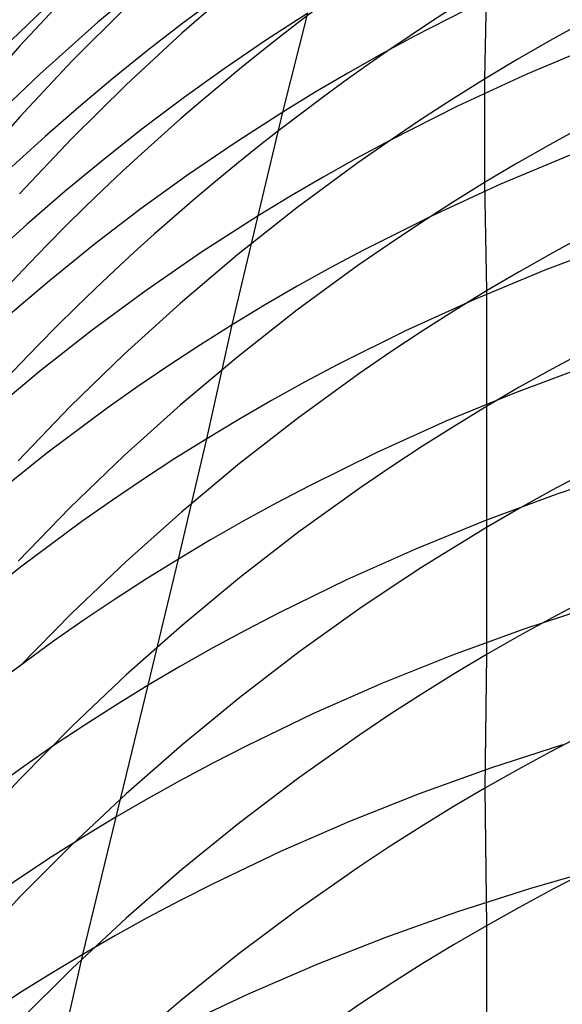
# Model space of a CAD drawing. Extents: x -383 to 1849, y -1185 to -529.
# Tile 825 of 870: x 1820.84 to 1824.24, y -926.42 to -920.24. Entities that reach past the tile are written whole.
import ezdxf

# ---------------------------------------------------------------- set-up
doc = ezdxf.new("R2010")
doc.units = 0
doc.layers.add('PREDEFINITO', color=7, linetype='CONTINUOUS')

msp = doc.modelspace()

# ---------------------------------------------------------------- linework, layer by layer
at = {"layer": 'PREDEFINITO'}
for p, q in [((1821.7074, -919.9464, 548.9754), (1821.3314, -920.2586, 549.0701)), ((1822.2192, -920.0135, 601.0311), (1821.858, -920.3267, 600.9302)), ((1823.767, -919.9971, 605.2271), (1823.7553, -920.6151, 607.1243)), ((1821.1697, -920.0549, 596.9346), (1820.842, -920.4061, 596.8376)), ((1821.0416, -920.1286, 551.0256), (1820.7403, -920.4185, 551.1037)), ((1822.0889, -920.0975, 546.993), (1821.8641, -920.2642, 547.0493)), ((1823.743, -920.1289, 542.8263), (1823.3164, -920.3458, 542.9203)), ((1821.5079, -920.1647, 598.9321), (1821.1687, -920.5031, 598.8312)), ((1822.6467, -920.2022, 544.967), (1822.3822, -920.3735, 545.0317)), ((1822.4901, -920.8221, 543.1197), (1822.6467, -920.2022, 544.967)), ((1821.3314, -920.2586, 549.0701), (1820.9666, -920.5837, 549.1674)), ((1821.8641, -920.2642, 547.0493), (1821.6428, -920.4354, 547.1067)), ((1824.3762, -920.2575, 607.2668), (1824.1669, -920.3732, 607.2205)), ((1821.858, -920.3267, 600.9302), (1821.5077, -920.6516, 600.8259)), ((1822.3822, -920.3735, 545.0317), (1822.122, -920.5508, 545.0978)), ((1823.3164, -920.3458, 542.9203), (1823.1064, -920.4596, 542.9688)), ((1824.1669, -920.3732, 607.2205), (1823.9599, -920.4924, 607.173)), ((1824.4626, -920.3965, 540.7808), (1824.0207, -920.5834, 540.8728)), ((1820.842, -920.4061, 596.8376), (1820.5259, -920.7678, 596.7381)), ((1821.6428, -920.4354, 547.1067), (1821.4252, -920.611, 547.165)), ((1823.1064, -920.4596, 542.9688), (1822.8987, -920.5769, 543.0181)), ((1821.1687, -920.5031, 598.8312), (1820.8409, -920.8523, 598.7274)), ((1823.9599, -920.4924, 607.173), (1823.7553, -920.6151, 607.1243)), ((1820.9666, -920.5837, 549.1674), (1820.6133, -920.9211, 549.2672)), ((1822.122, -920.5508, 545.0978), (1821.8661, -920.7341, 545.1654)), ((1822.8987, -920.5769, 543.0181), (1822.6932, -920.6977, 543.0685)), ((1824.0207, -920.5834, 540.8728), (1823.5864, -920.7845, 540.9691)), ((1821.4252, -920.611, 547.165), (1821.2111, -920.791, 547.2243)), ((1823.7553, -920.6151, 607.1243), (1823.5531, -920.7411, 607.0743)), ((1823.7553, -920.6151, 607.1243), (1823.7553, -921.264, 609.0116)), ((1821.5077, -920.6516, 600.8259), (1821.1685, -920.9879, 600.7185)), ((1822.6932, -920.6977, 543.0685), (1822.4901, -920.8221, 543.1197)), ((1821.8661, -920.7341, 545.1654), (1821.6148, -920.9232, 545.2343)), ((1823.5531, -920.7411, 607.0743), (1823.3533, -920.8706, 607.0232)), ((1821.2111, -920.791, 547.2243), (1821.0008, -920.9752, 547.2845)), ((1822.1733, -922.1554, 539.4589), (1822.4901, -920.8221, 543.1197)), ((1822.4901, -920.8221, 543.1197), (1822.1859, -921.018, 543.1994)), ((1823.5864, -920.7845, 540.9691), (1823.1604, -920.9998, 541.0694)), ((1820.8409, -920.8523, 598.7274), (1820.5247, -921.212, 598.6209)), ((1823.3533, -920.8706, 607.0232), (1823.156, -921.0035, 606.9709)), ((1821.6148, -920.9232, 545.2343), (1821.3679, -921.118, 545.3047)), ((1824.3761, -920.9093, 609.1611), (1824.1669, -921.0241, 609.1126)), ((1821.0008, -920.9752, 547.2845), (1820.7942, -921.1635, 547.3456)), ((1821.1685, -920.9879, 600.7185), (1820.8407, -921.335, 600.6079)), ((1823.1604, -920.9998, 541.0694), (1822.9506, -921.1127, 541.1211)), ((1823.156, -921.0035, 606.9709), (1822.9612, -921.1396, 606.9174)), ((1822.1859, -921.018, 543.1994), (1821.8875, -921.2218, 543.2813)), ((1824.1669, -921.0241, 609.1126), (1823.9599, -921.1423, 609.0628)), ((1821.3679, -921.118, 545.3047), (1821.1257, -921.3182, 545.3763)), ((1822.9612, -921.1396, 606.9174), (1822.5792, -921.4214, 606.807)), ((1822.9506, -921.1127, 541.1211), (1822.7431, -921.2291, 541.1738)), ((1824.2966, -921.0892, 538.927), (1823.8556, -921.2744, 539.0247)), ((1823.9599, -921.1423, 609.0628), (1823.7553, -921.264, 609.0116)), ((1821.8875, -921.2218, 543.2813), (1821.595, -921.4334, 543.3651)), ((1822.7431, -921.2291, 541.1738), (1822.5379, -921.349, 541.2274)), ((1823.7553, -921.264, 609.0116), (1823.553, -921.389, 608.9592)), ((1823.7553, -921.264, 609.0116), (1823.7668, -921.9432, 610.888)), ((1821.1257, -921.3182, 545.3763), (1820.8881, -921.5238, 545.4492)), ((1823.8556, -921.2744, 539.0247), (1823.4222, -921.4737, 539.1268)), ((1822.5379, -921.349, 541.2274), (1822.3352, -921.4725, 541.2821)), ((1821.595, -921.4334, 543.3651), (1821.3085, -921.6526, 543.4509)), ((1822.5792, -921.4214, 606.807), (1822.2077, -921.7156, 606.6923)), ((1823.553, -921.389, 608.9592), (1823.3533, -921.5175, 608.9055)), ((1822.3352, -921.4725, 541.2821), (1821.9805, -921.7008, 541.3818)), ((1823.4222, -921.4737, 539.1268), (1822.997, -921.687, 539.2333)), ((1820.8881, -921.5238, 545.4492), (1820.6553, -921.7347, 545.5234)), ((1823.3533, -921.5175, 608.9055), (1823.156, -921.6492, 608.8506)), ((1824.3876, -921.5916, 611.0446), (1824.1784, -921.7054, 610.9938)), ((1821.3085, -921.6526, 543.4509), (1821.028, -921.8791, 543.5385)), ((1822.997, -921.687, 539.2333), (1822.7876, -921.7988, 539.2881)), ((1823.156, -921.6492, 608.8506), (1822.9612, -921.7842, 608.7944)), ((1824.5807, -921.6437, 536.9851), (1824.1332, -921.8131, 537.0838)), ((1821.9805, -921.7008, 541.3818), (1821.6338, -921.9398, 541.4845)), ((1822.2077, -921.7156, 606.6923), (1821.8468, -922.0219, 606.5733)), ((1824.1784, -921.7054, 610.9938), (1823.9714, -921.8226, 610.9416)), ((1822.9612, -921.7842, 608.7944), (1822.5792, -922.0637, 608.6785)), ((1822.7876, -921.7988, 539.2881), (1822.5805, -921.9142, 539.344)), ((1824.1332, -921.8131, 537.0838), (1823.6929, -921.9965, 537.1872)), ((1821.028, -921.8791, 543.5385), (1820.7538, -922.1127, 543.628)), ((1823.9714, -921.8226, 610.9416), (1823.7668, -921.9432, 610.888)), ((1821.6338, -921.9398, 541.4845), (1821.2952, -922.1893, 541.5901)), ((1822.5805, -921.9142, 539.344), (1822.3757, -922.0331, 539.4009)), ((1823.7668, -921.9432, 610.888), (1823.5645, -922.0672, 610.8331)), ((1823.7668, -921.9432, 610.888), (1823.7681, -922.667, 612.7483)), ((1823.6929, -921.9965, 537.1872), (1823.2602, -922.1938, 537.2953)), ((1821.8468, -922.0219, 606.5733), (1821.4968, -922.3396, 606.4503)), ((1822.3757, -922.0331, 539.4009), (1822.1733, -922.1554, 539.4589)), ((1822.5792, -922.0637, 608.6785), (1822.2076, -922.3556, 608.558)), ((1823.5645, -922.0672, 610.8331), (1823.3647, -922.1946, 610.7769)), ((1821.2952, -922.1893, 541.5901), (1820.9649, -922.449, 541.6985)), ((1822.1733, -922.1554, 539.4589), (1821.9733, -922.2812, 539.5179)), ((1822.0134, -922.8696, 537.6466), (1822.1733, -922.1554, 539.4589)), ((1823.2602, -922.1938, 537.2953), (1822.8357, -922.4051, 537.4079)), ((1823.3647, -922.1946, 610.7769), (1823.1674, -922.3252, 610.7194)), ((1821.9733, -922.2812, 539.5179), (1821.7759, -922.4105, 539.578)), ((1821.4968, -922.3396, 606.4503), (1821.1579, -922.6684, 606.3235)), ((1822.2076, -922.3556, 608.558), (1821.8467, -922.6594, 608.433)), ((1823.1674, -922.3252, 610.7194), (1822.9725, -922.4591, 610.6605)), ((1824.3893, -922.3184, 612.9118), (1824.18, -922.4312, 612.8588)), ((1821.7759, -922.4105, 539.578), (1821.5809, -922.5431, 539.639)), ((1822.8357, -922.4051, 537.4079), (1822.6267, -922.516, 537.4659)), ((1824.3995, -922.412, 535.1565), (1823.9526, -922.5793, 535.2606)), ((1824.18, -922.4312, 612.8588), (1823.9729, -922.5474, 612.8043)), ((1820.9649, -922.449, 541.6985), (1820.6431, -922.7185, 541.8095)), ((1822.9725, -922.4591, 610.6605), (1822.5905, -922.7364, 610.5391)), ((1821.5809, -922.5431, 539.639), (1821.3885, -922.679, 539.7011)), ((1822.6267, -922.516, 537.4659), (1822.4199, -922.6304, 537.525)), ((1823.9729, -922.5474, 612.8043), (1823.7681, -922.667, 612.7483)), ((1823.9526, -922.5793, 535.2606), (1823.5127, -922.7605, 535.3695)), ((1821.1579, -922.6684, 606.3235), (1820.8304, -923.0078, 606.1929)), ((1821.3885, -922.679, 539.7011), (1821.0115, -922.9605, 539.8279)), ((1821.8467, -922.6594, 608.433), (1821.4967, -922.9746, 608.3038)), ((1822.4199, -922.6304, 537.525), (1822.2155, -922.7482, 537.5852)), ((1823.7681, -922.667, 612.7483), (1823.5658, -922.79, 612.691)), ((1823.7681, -922.667, 612.7483), (1823.7678, -923.4268, 614.5942)), ((1822.5905, -922.7364, 610.5391), (1822.2187, -923.0259, 610.4127)), ((1822.2155, -922.7482, 537.5852), (1822.0134, -922.8696, 537.6466)), ((1823.5127, -922.7605, 535.3695), (1823.0806, -922.9556, 535.4834)), ((1823.5658, -922.79, 612.691), (1823.3659, -922.9163, 612.6322)), ((1822.0134, -922.8696, 537.6466), (1821.8138, -922.9943, 537.7091)), ((1821.8355, -923.6242, 535.8535), (1822.0134, -922.8696, 537.6466)), ((1823.3659, -922.9163, 612.6322), (1823.1685, -923.0459, 612.5721)), ((1821.0115, -922.9605, 539.8279), (1820.645, -923.2546, 539.9584)), ((1821.4967, -922.9746, 608.3038), (1821.1578, -923.3007, 608.1705)), ((1823.0806, -922.9556, 535.4834), (1822.6566, -923.1646, 535.602)), ((1821.8138, -922.9943, 537.7091), (1821.6167, -923.1226, 537.7726)), ((1822.2187, -923.0259, 610.4127), (1821.8576, -923.3273, 610.2817)), ((1823.1685, -923.0459, 612.5721), (1822.9736, -923.1787, 612.5105)), ((1824.3886, -923.0811, 614.7647), (1824.1794, -923.193, 614.7094)), ((1824.661, -923.0658, 533.2396), (1824.2079, -923.2171, 533.3437)), ((1821.6167, -923.1226, 537.7726), (1821.422, -923.2541, 537.8372)), ((1822.6566, -923.1646, 535.602), (1822.4479, -923.2743, 535.6631)), ((1822.9736, -923.1787, 612.5105), (1822.5914, -923.4538, 612.3835)), ((1824.2079, -923.2171, 533.3437), (1823.7614, -923.3823, 533.4531)), ((1824.1794, -923.193, 614.7094), (1823.9724, -923.3082, 614.6525)), ((1821.1578, -923.3007, 608.1705), (1820.8303, -923.6374, 608.0333)), ((1821.422, -923.2541, 537.8372), (1821.2299, -923.389, 537.9028)), ((1822.4479, -923.2743, 535.6631), (1822.2414, -923.3875, 535.7254)), ((1821.8576, -923.3273, 610.2817), (1821.5074, -923.64, 610.1462)), ((1823.9724, -923.3082, 614.6525), (1823.7678, -923.4268, 614.5942)), ((1821.2299, -923.389, 537.9028), (1820.8535, -923.6684, 538.0371)), ((1822.2414, -923.3875, 535.7254), (1822.0372, -923.5041, 535.7889)), ((1823.7614, -923.3823, 533.4531), (1823.322, -923.5613, 533.5676)), ((1822.5914, -923.4538, 612.3835), (1822.2195, -923.7411, 612.2514)), ((1823.7678, -923.4268, 614.5942), (1823.5656, -923.5487, 614.5343)), ((1823.7678, -923.4268, 614.5942), (1823.7666, -924.2236, 616.4238)), ((1822.0372, -923.5041, 535.7889), (1821.8355, -923.6242, 535.8535)), ((1823.5656, -923.5487, 614.5343), (1823.3659, -923.6739, 614.473)), ((1823.322, -923.5613, 533.5676), (1822.8904, -923.7541, 533.6872)), ((1820.8535, -923.6684, 538.0371), (1820.4876, -923.9603, 538.1752)), ((1821.5074, -923.64, 610.1462), (1821.1682, -923.9637, 610.0063)), ((1821.8355, -923.6242, 535.8535), (1821.6361, -923.7478, 535.9193)), ((1821.6469, -924.4151, 534.076), (1821.8355, -923.6242, 535.8535)), ((1823.3659, -923.6739, 614.473), (1823.1686, -923.8024, 614.4103)), ((1821.6361, -923.7478, 535.9193), (1821.4393, -923.8747, 535.9862)), ((1822.2195, -923.7411, 612.2514), (1821.8584, -924.0402, 612.1143)), ((1822.8904, -923.7541, 533.6872), (1822.4669, -923.9607, 533.8118)), ((1823.1686, -923.8024, 614.4103), (1822.9738, -923.9341, 614.3461)), ((1821.4393, -923.8747, 535.9862), (1821.245, -924.005, 536.0542)), ((1824.4541, -923.9142, 531.4437), (1824.0008, -924.0634, 531.5529)), ((1824.3873, -923.8813, 616.6011), (1824.1781, -923.9921, 616.5436)), ((1821.1682, -923.9637, 610.0063), (1820.8404, -924.2978, 609.8624)), ((1822.4669, -923.9607, 533.8118), (1822.2584, -924.0691, 533.876)), ((1822.9738, -923.9341, 614.3461), (1822.5918, -924.2068, 614.2135)), ((1821.245, -924.005, 536.0542), (1821.0532, -924.1385, 536.1234)), ((1821.8584, -924.0402, 612.1143), (1821.5081, -924.3506, 611.9724)), ((1824.1781, -923.9921, 616.5436), (1823.9712, -924.1062, 616.4845)), ((1822.2584, -924.0691, 533.876), (1822.0522, -924.181, 533.9414)), ((1824.0008, -924.0634, 531.5529), (1823.5542, -924.2263, 531.6675)), ((1821.0532, -924.1385, 536.1234), (1820.6774, -924.4153, 536.2648)), ((1823.9712, -924.1062, 616.4845), (1823.7666, -924.2236, 616.4238)), ((1822.0522, -924.181, 533.9414), (1821.8483, -924.2964, 534.0081)), ((1822.5918, -924.2068, 614.2135), (1822.2202, -924.4916, 614.0756)), ((1823.5542, -924.2263, 531.6675), (1823.1149, -924.4028, 531.7875)), ((1823.7666, -924.2236, 616.4238), (1823.5645, -924.3443, 616.3615)), ((1823.7666, -924.2236, 616.4238), (1823.7564, -925.0615, 618.2348)), ((1821.5081, -924.3506, 611.9724), (1821.1689, -924.6719, 611.8261)), ((1821.8483, -924.2964, 534.0081), (1821.6469, -924.4151, 534.076)), ((1823.5645, -924.3443, 616.3615), (1823.3647, -924.4683, 616.2978)), ((1823.1149, -924.4028, 531.7875), (1822.6832, -924.593, 531.9128)), ((1821.2367, -926.1031, 530.5772), (1821.6469, -924.4151, 534.076)), ((1821.6469, -924.4151, 534.076), (1821.4478, -924.5373, 534.1451)), ((1823.3647, -924.4683, 616.2978), (1823.1675, -924.5955, 616.2325)), ((1822.2202, -924.4916, 614.0756), (1821.8592, -924.7881, 613.9325)), ((1821.4478, -924.5373, 534.1451), (1821.2513, -924.6629, 534.2154)), ((1822.6832, -924.593, 531.9128), (1822.2599, -924.7969, 532.0434)), ((1823.1675, -924.5955, 616.2325), (1822.9727, -924.7258, 616.1657)), ((1821.1689, -924.6719, 611.8261), (1820.8411, -925.0035, 611.6754)), ((1821.2513, -924.6629, 534.2154), (1821.0573, -924.7918, 534.2869)), ((1822.9727, -924.7258, 616.1657), (1822.5907, -924.9958, 616.0278)), ((1824.3772, -924.7232, 618.4186), (1824.168, -924.8327, 618.359)), ((1821.0573, -924.7918, 534.2869), (1820.8658, -924.9239, 534.3595)), ((1821.8592, -924.7881, 613.9325), (1821.509, -925.0957, 613.7845)), ((1822.2599, -924.7969, 532.0434), (1822.0515, -924.9039, 532.1106)), ((1824.2438, -924.788, 529.6613), (1823.7915, -924.9352, 529.7755)), ((1824.168, -924.8327, 618.359), (1823.961, -924.9454, 618.2977)), ((1822.0515, -924.9039, 532.1106), (1821.8454, -925.0143, 532.1791)), ((1820.8658, -924.9239, 534.3595), (1820.4907, -925.1978, 534.508)), ((1823.7915, -924.9352, 529.7755), (1823.3458, -925.096, 529.8953)), ((1823.961, -924.9454, 618.2977), (1823.7564, -925.0615, 618.2348)), ((1820.8411, -925.0035, 611.6754), (1820.5249, -925.3452, 611.5206)), ((1821.8454, -925.0143, 532.1791), (1821.6417, -925.1282, 532.2489)), ((1822.5907, -924.9958, 616.0278), (1822.2192, -925.2778, 615.8843)), ((1823.7564, -925.0615, 618.2348), (1823.5542, -925.1808, 618.1703)), ((1823.7564, -925.0615, 618.2348), (1823.7671, -925.9233, 620.0333)), ((1821.509, -925.0957, 613.7845), (1821.17, -925.4142, 613.6317)), ((1821.6417, -925.1282, 532.2489), (1821.4404, -925.2454, 532.3199)), ((1823.3458, -925.096, 529.8953), (1822.9074, -925.2704, 530.0208)), ((1823.5542, -925.1808, 618.1703), (1823.3545, -925.3033, 618.1042)), ((1821.4404, -925.2454, 532.3199), (1821.2415, -925.366, 532.3922)), ((1822.9074, -925.2704, 530.0208), (1822.4767, -925.4583, 530.1517)), ((1822.2192, -925.2778, 615.8843), (1821.8582, -925.5714, 615.7355)), ((1823.3545, -925.3033, 618.1042), (1823.1572, -925.4291, 618.0365)), ((1821.2415, -925.366, 532.3922), (1821.0452, -925.49, 532.4658)), ((1821.17, -925.4142, 613.6317), (1820.8423, -925.7429, 613.4744)), ((1822.4767, -925.4583, 530.1517), (1822.0544, -925.6597, 530.2882)), ((1823.1572, -925.4291, 618.0365), (1822.9624, -925.5579, 617.9673)), ((1821.0452, -925.49, 532.4658), (1820.8514, -925.6172, 532.5405)), ((1821.8582, -925.5714, 615.7355), (1821.5081, -925.876, 615.5814)), ((1822.9624, -925.5579, 617.9673), (1822.5805, -925.8247, 617.8243)), ((1824.4946, -925.5601, 527.7795), (1824.0369, -925.6915, 527.8926)), ((1820.8514, -925.6172, 532.5405), (1820.6602, -925.7477, 532.6165)), ((1824.3883, -925.5887, 620.2238), (1824.1789, -925.6969, 620.162)), ((1822.0544, -925.6597, 530.2882), (1821.8465, -925.7655, 530.3584)), ((1824.0369, -925.6915, 527.8926), (1823.5854, -925.8365, 528.0117)), ((1824.1789, -925.6969, 620.162), (1823.9718, -925.8085, 620.0985)), ((1820.8423, -925.7429, 613.4744), (1820.5262, -926.0815, 613.3128)), ((1821.8465, -925.7655, 530.3584), (1821.6409, -925.8747, 530.43)), ((1822.5805, -925.8247, 617.8243), (1822.209, -926.1034, 617.6755)), ((1823.9718, -925.8085, 620.0985), (1823.7671, -925.9233, 620.0333)), ((1821.5081, -925.876, 615.5814), (1821.1691, -926.1913, 615.4224)), ((1821.6409, -925.8747, 530.43), (1821.4376, -925.9872, 530.5029)), ((1823.5854, -925.8365, 528.0117), (1823.1406, -925.995, 528.1367)), ((1823.7671, -925.9233, 620.0333), (1823.5647, -926.0413, 619.9665)), ((1823.7671, -925.9233, 620.0333), (1823.7682, -926.8256, 621.8135)), ((1821.4376, -925.9872, 530.5029), (1821.2367, -926.1031, 530.5772)), ((1823.1406, -925.995, 528.1367), (1822.703, -926.1669, 528.2675)), ((1823.5647, -926.0413, 619.9665), (1823.3648, -926.1626, 619.8979)), ((1821.0355, -926.9894, 528.848), (1821.2367, -926.1031, 530.5772)), ((1821.2367, -926.1031, 530.5772), (1821.0384, -926.2224, 530.6528)), ((1822.209, -926.1034, 617.6755), (1821.8482, -926.3934, 617.5211)), ((1821.1691, -926.1913, 615.4224), (1820.8414, -926.5168, 615.2587)), ((1822.703, -926.1669, 528.2675), (1822.2731, -926.3524, 528.4041)), ((1823.3648, -926.1626, 619.8979), (1823.1674, -926.2871, 619.8277)), ((1821.0384, -926.2224, 530.6528), (1820.8425, -926.3449, 530.7296)), ((1823.1674, -926.2871, 619.8277), (1822.9725, -926.4146, 619.756)), ((1820.8425, -926.3449, 530.7296), (1820.6492, -926.4708, 530.8078)), ((1822.2731, -926.3524, 528.4041), (1821.8515, -926.5513, 528.5465)), ((1821.8482, -926.3934, 617.5211), (1821.4982, -926.6944, 617.3613)), ((1822.9725, -926.4146, 619.756), (1822.5903, -926.6788, 619.6077))]:
    msp.add_line(p, q, dxfattribs=at)
at = {"layer": 'PREDEFINITO', "extrusion": (0.015277, 0.101694, 0.994698)}
msp.add_arc((-1949.4277, 700.9212, 493.7866), 14.997, 132.05505, 314.63656, dxfattribs=at)
at = {"layer": 'PREDEFINITO', "extrusion": (-0.016803, -0.114563, 0.993274)}
msp.add_arc((1947.2664, -580.7659, 654.0303), 14.9417, 95.84327, 275.27872, dxfattribs=at)
at = {"layer": 'PREDEFINITO', "extrusion": (-0.016824, -0.171811, 0.984986)}
msp.add_arc((1913.7712, -633.2236, 707.5749), 14.9608, 82.65115, 280.09999, dxfattribs=at)
at = {"layer": 'PREDEFINITO', "extrusion": (-0.016915, -0.074595, 0.99707)}
msp.add_arc((1991.8187, -454.2157, 615.4053), 14.9382, 107.32431, 274.63425, dxfattribs=at)
at = {"layer": 'PREDEFINITO', "extrusion": (-0.016833, -0.307513, 0.951395)}
msp.add_arc((1880.1711, -604.8759, 826.0284), 14.979, 55.83898, 295.27303, dxfattribs=at)
at = {"layer": 'PREDEFINITO', "extrusion": (-0.016807, -0.326121, 0.945179)}
msp.add_arc((1877.5345, -594.1838, 841.4257), 14.9744, 51.68409, 297.64988, dxfattribs=at)
at = {"layer": 'PREDEFINITO', "extrusion": (0.033705, 0.179692, 0.983145)}
msp.add_arc((-1971.4458, 668.4891, 441.5998), 14.8565, 330.62998, 58.37375, dxfattribs=at)

doc.saveas('drawing.dxf')
